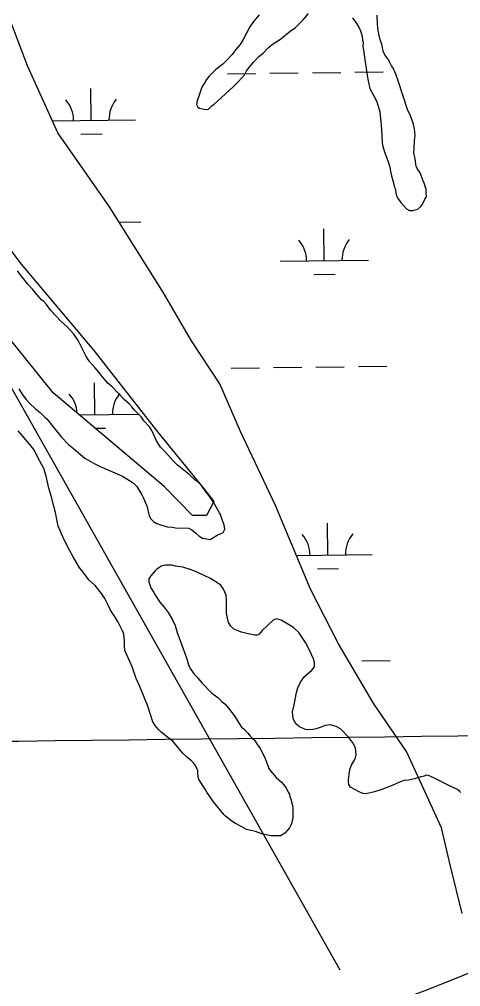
# Model space of a CAD drawing. Extents: x 3694830 to 3732949, y 415201 to 440970.
# Drawn here: x 3708495 to 3708994, y 426510 to 427603 of the extents above; entities that cross this region are included whole.
import ezdxf

# ---------------------------------------------------------------- set-up
doc = ezdxf.new("R2010")
doc.units = 0
for name, color, linetype in [('V-GRID-MAJR', 7, 'Continuous'), ('V-ROAD-CNTR', 7, 'Continuous'), ('V-SITE-VEGE', 7, 'Continuous'), ('V-TOPO-SHOR', 7, 'Continuous'), ('V-WETL-SWMP', 7, 'Continuous')]:
    doc.layers.add(name, color=color, linetype=linetype)

msp = doc.modelspace()

# ---------------------------------------------------------------- linework, layer by layer
at = {"layer": 'V-GRID-MAJR'}
msp.add_spline([(3698983.973, 426676.689), (3704276.781, 426737.893), (3709569.5810000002, 426799.866), (3714862.3710000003, 426862.61), (3720155.153, 426926.124), (3725447.9250000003, 426990.407), (3730740.688, 427055.46), (3730740.6890000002, 427055.46)], degree=3, dxfattribs=at)
at = {"layer": 'V-ROAD-CNTR'}
msp.add_lwpolyline([(3709612.284755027, 426789.7784421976), (3709460.6090398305, 426723.0165281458), (3709196.93956717, 426602.90876836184), (3708961.90003725, 426508.370957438), (3708705.2455505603, 426409.75715466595), (3708360.6702397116, 426280.5924129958), (3707980.4980000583, 426134.3277055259)], dxfattribs=at)
at = {"layer": 'V-SITE-VEGE'}
for points in [[(3708701.39, 427527.243), (3708699.8710000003, 427522.934), (3708698.853, 427519.579), (3708695.818, 427510.961), (3708695.2630000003, 427506.63800000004), (3708696.657, 427503.723), (3708698.568, 427502.728), (3708701.923, 427501.708), (3708705.286, 427501.17), (3708708.663, 427501.593), (3708712.5810000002, 427505.38), (3708715.02, 427507.266), (3708722.845, 427514.359), (3708728.223, 427519.083), (3708737.0300000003, 427527.124), (3708742.424, 427532.811), (3708749.293, 427540.401), (3708751.773, 427544.696), (3708756.205, 427550.39900000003), (3708759.65, 427554.67600000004), (3708765.534, 427560.84), (3708770.414, 427564.608), (3708776.296, 427570.771), (3708781.184, 427575.022), (3708789.95, 427580.654), (3708801.177, 427589.614), (3708807.028, 427593.852), (3708815.843, 427602.371), (3708821.741, 427609.496)], [(3708765.849, 427608.032), (3708759.457, 427600.434), (3708755.509, 427594.722), (3708748.042, 427580.398), (3708744.574, 427574.678), (3708739.661, 427568.981), (3708735.223, 427562.79600000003), (3708729.829, 427557.107), (3708724.932, 427552.37200000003), (3708717.123, 427546.244), (3708709.289, 427538.668), (3708706.3340000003, 427534.863), (3708703.8540000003, 427530.57300000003), (3708701.39, 427527.243)], [(3708933.578, 427501.17), (3708923.0470000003, 427533.616), (3708920.2800000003, 427540.886), (3708917.041, 427548.648), (3708915.629, 427550.598), (3708913.295, 427554.973), (3708912.365, 427556.914), (3708908.128, 427562.765), (3708906.276, 427567.129), (3708904.48, 427574.869), (3708902.6350000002, 427579.716), (3708900.399, 427589.868), (3708899.565, 427597.587), (3708899.254, 427607.707)], [(3708871.272, 427604.809), (3708874.5670000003, 427600.418), (3708878.794, 427594.085), (3708880.6580000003, 427590.2), (3708882.4760000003, 427583.909), (3708882.884, 427579.565), (3708883.326, 427577.152), (3708883.253, 427572.819), (3708884.094, 427565.579), (3708885.841, 427554.954), (3708887.998, 427539.987), (3708889.327, 427533.223), (3708891.115, 427525.004), (3708898.5840000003, 427510.912), (3708900.87, 427503.648), (3708902.223, 427498.327), (3708903.057, 427490.606), (3708903.915, 427484.331), (3708904.667, 427471.793), (3708905.011, 427463.601), (3708905.899, 427459.251), (3708908.185, 427451.989), (3708909.098, 427449.085), (3708911.409, 427443.264), (3708913.239, 427437.454), (3708915.001, 427427.794), (3708918.183, 427416.661), (3708918.626, 427414.246), (3708919.5470000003, 427411.821), (3708920.43, 427406.99), (3708921.335, 427403.605), (3708923.205, 427400.201), (3708926.019, 427395.818), (3708932.648, 427388.96400000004), (3708935.985, 427386.981), (3708939.8370000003, 427386.916), (3708941.7800000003, 427387.848), (3708945.1580000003, 427388.271), (3708948.586, 427391.585), (3708950.552, 427393.961), (3708953.057, 427399.697), (3708955.0330000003, 427402.554), (3708954.632, 427407.37700000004), (3708954.687, 427410.746), (3708952.403, 427418.011), (3708951.017, 427421.404), (3708950.085, 427423.348), (3708947.7830000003, 427429.647), (3708944.494, 427434.517), (3708943.572, 427436.942), (3708943.13, 427439.359), (3708942.274, 427445.634), (3708940.935, 427451.917), (3708941.0330000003, 427457.697), (3708941.651, 427465.87200000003), (3708942.231, 427471.64400000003), (3708941.397, 427479.362), (3708940.523, 427484.679), (3708936.824, 427493.889), (3708933.578, 427501.17)], [(3708686.282, 427088.731), (3708673.46, 427099.542), (3708668.719, 427103.956), (3708662.572, 427110.804), (3708658.786, 427114.724), (3708654.534, 427119.61100000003), (3708649.832, 427126.433), (3708646.592, 427134.193), (3708644.73, 427138.07800000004), (3708641.914, 427142.46), (3708635.77, 427149.30700000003), (3708632.473, 427153.7), (3708624.424, 427162.021), (3708622.54, 427164.46), (3708619.227, 427167.88800000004), (3708613.537, 427173.283), (3708599.809, 427187.481), (3708595.068, 427191.895), (3708588.449, 427199.233), (3708584.679, 427204.11100000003), (3708580.4250000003, 427209), (3708573.8140000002, 427216.817), (3708570.06, 427222.66000000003), (3708566.804, 427229.457), (3708561.205, 427240.15), (3708556.504, 427246.972), (3708548.464, 427255.776), (3708542.304, 427261.66000000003), (3708530.468, 427273.901), (3708525.768, 427280.723), (3708522.454, 427284.14900000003), (3708520.079, 427286.115), (3708514.873, 427291.501), (3708509.681, 427297.852), (3708504.481, 427303.718), (3708496.932, 427312.99700000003), (3708492.697, 427318.848)], [(3708494.296, 427185.409), (3708498.991, 427178.106), (3708502.761, 427173.22500000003), (3708506.548, 427169.308), (3708513.656, 427162.445), (3708518.4080000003, 427158.51300000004), (3708524.095, 427153.118), (3708525.997, 427151.639), (3708533.065, 427142.37), (3708542.5, 427130.652), (3708550.5470000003, 427122.32800000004), (3708556.253, 427117.89900000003), (3708563.842, 427111.028), (3708569.073, 427107.085), (3708579.569, 427101.13), (3708586.254, 427097.64400000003), (3708611.594, 427086.62200000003), (3708623.509, 427079.196), (3708627.769, 427074.788), (3708633.393, 427065.544), (3708634.787, 427062.629), (3708638.9590000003, 427052.92600000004), (3708641.66, 427041.803), (3708643.5300000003, 427038.39900000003), (3708646.3710000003, 427035.463), (3708650.182, 427032.991), (3708654.491, 427031.471), (3708662.163, 427029.417), (3708667.451, 427028.84500000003), (3708671.295, 427028.299), (3708686.221, 427028.047), (3708689.5670000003, 427026.54600000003), (3708694.308, 427022.132), (3708697.63, 427019.185), (3708700.014, 427017.7), (3708701.923, 427016.705), (3708704.323, 427016.183), (3708710.565, 427015.114), (3708712.509, 427016.043), (3708718.352, 427019.797), (3708725.149, 427023.056), (3708727.14, 427026.873), (3708726.257, 427031.707), (3708724.879, 427035.581), (3708723.507, 427039.939), (3708722.12, 427043.335), (3708721.188, 427045.277), (3708717.916, 427051.11100000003), (3708714.6350000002, 427056.465), (3708712.284, 427059.87700000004), (3708709.47, 427064.257), (3708704.751, 427070.119), (3708701.4620000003, 427074.989), (3708697.202, 427079.396), (3708693.872, 427081.862), (3708686.282, 427088.731)], [(3708597.958, 426935.137), (3708595.632, 426939.993), (3708591.437, 426948.251), (3708587.681, 426954.093), (3708580.605, 426962.88300000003), (3708573.972, 426969.257), (3708565.483, 426979.992), (3708562.659, 426983.896), (3708555.632, 426995.574), (3708551.419, 427002.869), (3708545.828, 427014.04000000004), (3708542.58, 427021.319), (3708538.875, 427030.052), (3708537.528, 427035.856), (3708535.764, 427045.516), (3708533.96, 427052.772), (3708530.786, 427064.384), (3708528.041, 427073.101), (3708525.381, 427086.634), (3708522.639, 427095.346), (3708517.961, 427103.614), (3708511.44, 427116.727), (3708506.7260000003, 427122.587), (3708493.494, 427137.742)], [(3708671.526, 426984.949), (3708667.207, 426985.985), (3708659.986, 426986.106), (3708655.146, 426984.744), (3708653.197, 426983.331), (3708650.274, 426981.457), (3708648.316, 426979.56), (3708643.403, 426973.863), (3708641.429, 426971.00800000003), (3708641.365, 426967.156), (3708643.657, 426960.371), (3708646.938, 426955.01900000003), (3708648.808, 426951.617), (3708653.5, 426944.31200000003), (3708658.7, 426938.447), (3708662.937, 426932.596), (3708668.094, 426924.318), (3708670.877, 426918.012), (3708673.146, 426909.787), (3708675.4560000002, 426903.967), (3708684.208, 426880.22000000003), (3708685.5530000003, 426874.416), (3708687.8710000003, 426869.081), (3708692.582, 426862.74), (3708695.895, 426859.31200000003), (3708701.085, 426852.963), (3708712.4450000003, 426841.212), (3708719.108, 426836.284), (3708723.373, 426832.358), (3708727.6520000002, 426828.916), (3708731.43, 426824.516), (3708737.552, 426816.224), (3708745.998, 426803.07800000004), (3708748.847, 426800.625), (3708752.633, 426796.705), (3708754.9930000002, 426793.776), (3708758.779, 426789.856), (3708760.682, 426788.382), (3708763.963, 426783.03), (3708767.258, 426778.637), (3708771.917, 426769.409), (3708774.694, 426762.62), (3708776.9960000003, 426756.318), (3708778.8740000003, 426753.398), (3708785.012, 426746.07), (3708791.181, 426740.667), (3708793.548, 426738.22000000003), (3708796.372, 426734.318), (3708798.699, 426729.463), (3708800.102, 426727.032), (3708800.542, 426724.615), (3708801.9390000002, 426721.70300000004), (3708803.7430000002, 426714.447), (3708804.161, 426710.586), (3708803.989, 426700.47500000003), (3708802.43, 426693.76), (3708800.423, 426688.974), (3708795.031, 426683.288), (3708790.157, 426679.99700000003), (3708779.5640000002, 426680.18), (3708775.72, 426680.724), (3708768.524, 426682.289), (3708761.823, 426684.81200000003), (3708751.753, 426687.391), (3708746.504, 426690.368), (3708739.338, 426693.86), (3708735.0530000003, 426696.824), (3708727.92, 426702.241), (3708726.028, 426704.201), (3708714.225, 426718.367), (3708706.7090000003, 426729.569), (3708704.839, 426732.973), (3708697.796, 426743.688), (3708696.889, 426747.075), (3708696.481, 426751.417), (3708696.5300000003, 426754.30700000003), (3708693.739, 426760.131), (3708691.853, 426762.571), (3708689.487, 426765.02), (3708684.255, 426768.962), (3708679.514, 426773.376), (3708675.268, 426778.746), (3708668.659, 426786.565), (3708662.48, 426791.484), (3708655.355, 426797.385), (3708652.0330000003, 426800.33), (3708648.255, 426804.729), (3708645.92, 426809.103), (3708639.954, 426826.542), (3708631.179, 426848.84500000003), (3708627.001, 426858.067), (3708622.4050000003, 426871.147), (3708619.614, 426876.976), (3708614.0470000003, 426889.592), (3708613.656, 426894.896), (3708613.7600000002, 426901.157), (3708612.4620000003, 426909.846), (3708611.532, 426911.79000000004), (3708606.398, 426921.51), (3708603.125, 426927.342), (3708597.958, 426935.137)], [(3708993.752, 426729.059), (3708992.333, 426730.53), (3708989.958, 426732.496), (3708986.1380000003, 426734.48600000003), (3708980.4020000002, 426736.991), (3708964.167, 426745.45300000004), (3708957.4760000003, 426748.456), (3708955.0700000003, 426748.495), (3708952.645, 426747.571), (3708948.776, 426746.67600000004), (3708942.966, 426744.847), (3708934.748, 426743.059), (3708929.443, 426742.668), (3708925.566, 426741.288), (3708921.202, 426739.434), (3708916.346, 426737.11), (3708911.4990000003, 426735.265), (3708904.708, 426732.49), (3708896.475, 426729.741), (3708886.804, 426727.495), (3708882.96, 426728.041), (3708878.1780000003, 426730.04600000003), (3708874.839, 426732.031), (3708869.111, 426735.01900000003), (3708867.233, 426737.93700000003), (3708866.801, 426740.835), (3708866.84, 426743.244), (3708867.958, 426752.376), (3708868.986, 426756.212), (3708870.4960000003, 426760.03500000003), (3708874.473, 426767.193), (3708875.505, 426771.512), (3708874.682, 426779.71400000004), (3708871.882, 426785.06), (3708867.174, 426791.4), (3708857.7060000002, 426801.194), (3708852.932, 426803.68200000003), (3708846.223, 426805.724), (3708840.429, 426804.856), (3708835.092, 426802.537), (3708828.798, 426800.719), (3708824.45, 426799.82800000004), (3708818.198, 426800.416), (3708811.505, 426803.418), (3708807.702, 426806.371), (3708804.9020000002, 426811.71400000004), (3708804.007, 426815.585), (3708803.606, 426820.408), (3708805.66, 426828.08), (3708808.304, 426842.00200000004), (3708809.838, 426847.27400000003), (3708812.84, 426853.967), (3708817.2800000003, 426860.154), (3708825.5870000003, 426867.238), (3708828.542, 426871.041), (3708828.622, 426875.856), (3708827.25, 426880.216), (3708822.615, 426890.886), (3708818.413, 426898.664), (3708810.893, 426909.869), (3708804.7320000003, 426915.753), (3708794.72, 426921.7), (3708790.9, 426923.691), (3708785.629, 426925.227), (3708781.752, 426923.847), (3708769.511, 426912.011), (3708766.072, 426908.21400000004), (3708763.643, 426906.815), (3708761.237, 426906.854), (3708752.119, 426908.933), (3708745.887, 426910.485), (3708737.265, 426913.521), (3708733.953, 426916.947), (3708731.137, 426921.33), (3708730.257, 426926.161), (3708728.909, 426931.963), (3708729.161, 426946.889), (3708728.77, 426952.195), (3708725.512, 426958.992), (3708722.696, 426963.375), (3708719.366, 426965.83900000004), (3708710.7800000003, 426970.799), (3708703.1410000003, 426974.782), (3708692.15, 426979.784), (3708687.841, 426981.30100000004), (3708679.696, 426983.847), (3708671.526, 426984.949)]]:
    msp.add_lwpolyline(points, dxfattribs=at)
at = {"layer": 'V-TOPO-SHOR'}
msp.add_lwpolyline([(3708857.482012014, 426528.4115540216), (3708475.9400576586, 427204.4771222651), (3708469.246339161, 427271.41430723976)], dxfattribs=at)
at = {"layer": 'V-WETL-SWMP'}
for p, q in [((3708730.1936891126, 427541.5018977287), (3708762.1914132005, 427541.88354311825)), ((3708778.1902752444, 427542.07436581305), (3708810.187999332, 427542.4560112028)), ((3708826.186861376, 427542.6468338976), (3708858.1845854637, 427543.02847928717)), ((3708874.1834475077, 427543.2193019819), (3708906.181171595, 427543.6009473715)), ((3708576.2178543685, 427488.9197777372), (3708575.788503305, 427524.91721733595)), ((3708532.3789079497, 427488.39689893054), (3708626.214298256, 427489.5160986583)), ((3708564.402744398, 427473.3467582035), (3708588.401037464, 427473.6329922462)), ((3708607.629492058, 427373.85422234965), (3708632.182661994, 427374.1470745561)), ((3708839.565694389, 427330.18728485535), (3708839.1363433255, 427366.1847244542)), ((3708789.569250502, 427329.59096393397), (3708889.562138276, 427330.7836057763)), ((3708827.750584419, 427314.61426532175), (3708851.7488774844, 427314.9004993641)), ((3708734.161310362, 427208.85055832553), (3708766.1590344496, 427209.2322037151)), ((3708782.157896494, 427209.4230264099), (3708814.155620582, 427209.80467179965)), ((3708830.1544826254, 427209.99549449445), (3708862.1522067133, 427210.377139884)), ((3708878.1510687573, 427210.5679625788), (3708910.1487928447, 427210.94960796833)), ((3708580.185475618, 427156.268438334), (3708579.7561245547, 427192.2658779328)), ((3708562.3224746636, 427156.05538155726), (3708630.1819195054, 427156.8647592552)), ((3708580.326722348, 427140.83802545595), (3708592.3686587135, 427140.981652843)), ((3708843.5333156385, 426997.53594545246), (3708843.1039645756, 427033.53338505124)), ((3708808.1280363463, 426997.1136572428), (3708893.529759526, 426998.13226637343)), ((3708831.7182056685, 426981.9629259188), (3708855.716498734, 426982.24915996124)), ((3708882.118690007, 426877.91662317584), (3708914.1164140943, 426878.29826856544))]:
    msp.add_line(p, q, dxfattribs=at)
msp.add_lwpolyline([(3708995.339, 426592.118), (3708982.393, 426645.973), (3708972.036, 426689.058), (3708953.594, 426729.528), (3708932.515, 426775.397), (3708895.389, 426829.471), (3708855.697, 426897.003), (3708824.018, 426959.08900000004), (3708784.5700000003, 427053.488), (3708745.025, 427137.14), (3708721.332, 427191.093), (3708689.5300000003, 427239.745), (3708657.7770000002, 427293.771), (3708596.861, 427391.05100000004), (3708538.509, 427474.874), (3708504.264, 427550.418), (3708470.1410000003, 427639.395)], dxfattribs=at)
msp.add_lwpolyline([(3708236.364, 427637.484), (3708284.407, 427602.119), (3708348.181, 427523.621), (3708496.8570000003, 427326.13), (3708579.267, 427228.654), (3708650.9790000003, 427136.65), (3708704.128, 427071.68200000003), (3708714.753, 427058.152), (3708706.5470000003, 427042.105), (3708690.427, 427042.251), (3708658.4790000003, 427074.783), (3708533.1550000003, 427180.708), (3708448.132, 427286.268), (3708363.205, 427402.574), (3708267.679, 427535.098), (3708229.111, 427578.438), (3708238.515, 427578.353), (3708245.256, 427580.979), (3708249.359, 427589.00200000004), (3708249.42, 427595.719)], close=True, dxfattribs=at)
for centre, radius, start, end in [((3708520.9731845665, 427488.7356967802), 35.24628790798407, 359.9115295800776, 41.45518791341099), ((3708631.451198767, 427490.0533975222), 35.24628790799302, 139.91152657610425, 181.45518490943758), ((3708784.321024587, 427330.0032038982), 35.24628790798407, 359.9115295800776, 41.45518791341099), ((3708894.7990387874, 427331.3209046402), 35.24628790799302, 139.91152657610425, 181.45518490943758), ((3708635.418820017, 427157.40205811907), 35.24628790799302, 139.91152657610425, 181.45518490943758), ((3708524.9408058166, 427156.0843573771), 35.24628790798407, 2.9524064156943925, 41.45518791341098), ((3708788.288645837, 426997.3518644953), 35.24628790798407, 359.9115295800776, 41.45518791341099), ((3708898.766660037, 426998.6695652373), 35.24628790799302, 139.91152657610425, 181.45518490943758)]:
    msp.add_arc(centre, radius, start, end, dxfattribs=at)

doc.saveas('drawing.dxf')
